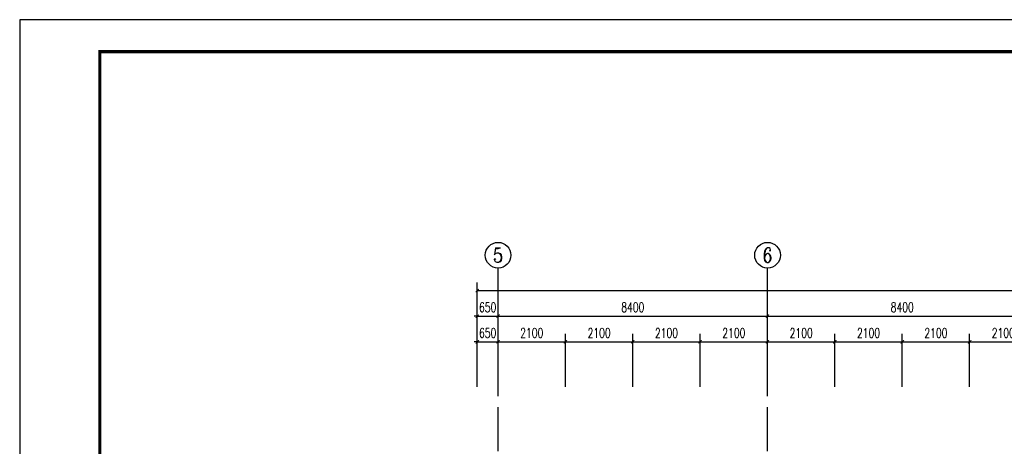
# Model space of a CAD drawing. Extents: x 797781 to 1255204, y 21234 to 1024248.
# Tile 680 of 1056: x 881593 to 912290, y 782606 to 795907. Entities that reach past the tile are written whole.
import ezdxf
from ezdxf.enums import TextEntityAlignment as Align

# ---------------------------------------------------------------- set-up
doc = ezdxf.new("R2010")
doc.units = 0
doc.header["$LTSCALE"] = 1000
doc.header["$MEASUREMENT"] = 0
doc.linetypes.add('230303生产综合楼-平面图_t8$0$DOTE', pattern=[2.42, 2, -0.2, 0.02, -0.2])
for name, color, linetype in [('230303生产综合楼-平面图_t8$0$AXIS', 3, 'Continuous'), ('230303生产综合楼-平面图_t8$0$AXIS_TEXT', 7, 'Continuous'), ('230303生产综合楼-平面图_t8$0$DOTE', 1, '230303生产综合楼-平面图_t8$0$DOTE'), ('230303生产综合楼-平面图_t8$0$PUB_TITLE', 4, 'Continuous'), ('AXIS_TEXT', 7, 'Continuous')]:
    doc.layers.add(name, color=color, linetype=linetype)
doc.styles.add('230303生产综合楼-平面图_t8$0$_TCH_AXIS', font='COMPLEX', dxfattribs={"bigfont": 'GBCBIG'})
doc.styles.add('230303生产综合楼-平面图_T8$0$_TCH_DIM_T3', font='SIMPLEX', dxfattribs={"width": 0.705882, "bigfont": 'GBCBIG'})
doc.styles.add('COMPLEX', font='COMPLEX')
doc.dimstyles.new('230303生产综合楼-平面图_T8$0$_TCH_ARCH&&100', dxfattribs={"dimtxt": 297.5, "dimasz": 100, "dimexe": 250, "dimexo": 300, "dimgap": 126.25, "dimtad": 1, "dimdec": 0, "dimzin": 0, "dimdsep": 46, "dimtxsty": '230303生产综合楼-平面图_T8$0$_TCH_DIM_T3', "dimblk": '230303生产综合楼-平面图_t8$0$_ArchTick', "dimcen": 0.09, "dimclrt": 7, "dimazin": 2, "dimtfac": 1, "dimtdec": 0, "dimtix": 1, "dimtmove": 2, "dimatfit": 3, "dimfxl": 1, "dimtolj": 1, "dimtzin": 0, "dimarcsym": 0})

# ---------------------------------------------------------------- blocks, each defined once
blk = doc.blocks.new('230303生产综合楼-平面图_t8$0$_ArchTick')
at = {"color": 0, "linetype": 'ByBlock', "const_width": 0.3}
blk.add_lwpolyline([(-0.5, -0.5), (0.5, 0.5)], dxfattribs=at)
blk = doc.blocks.new('*D5557')
at = {"layer": '230303生产综合楼-平面图_t8$0$AXIS', "color": 0, "lineweight": -2, "transparency": 16777216}
for p, q in [((895858, 785865), (895758, 785865)), ((895858, 784465), (895858, 786115)), ((895858, 785865), (896508, 785865)), ((896508, 784465), (896508, 786115)), ((896508, 785865), (896608, 785865))]:
    blk.add_line(p, q, dxfattribs=at)
at = {"layer": 'Defpoints', "color": 0, "transparency": 16777216}
for p in [(896508, 785865), (895858, 784165), (896508, 784165)]:
    blk.add_point(p, dxfattribs=at)
at = {"layer": '230303生产综合楼-平面图_t8$0$AXIS', "color": 0, "lineweight": -2, "transparency": 16777216, "xscale": 100, "yscale": 100, "zscale": 100}
blk.add_blockref('230303生产综合楼-平面图_t8$0$_ArchTick', (895858, 785865), dxfattribs=at)
at = {"layer": '230303生产综合楼-平面图_t8$0$AXIS', "color": 0, "lineweight": -2, "transparency": 16777216, "xscale": 100, "yscale": 100, "zscale": 100, "rotation": 180}
blk.add_blockref('230303生产综合楼-平面图_t8$0$_ArchTick', (896508, 785865), dxfattribs=at)
at = {"layer": '230303生产综合楼-平面图_t8$0$AXIS', "color": 7, "transparency": 16777216, "insert": (896183, 786140), "char_height": 297.5, "attachment_point": 5, "style": '230303生产综合楼-平面图_T8$0$_TCH_DIM_T3'}
blk.add_mtext('\\A1;650', dxfattribs=at)
blk = doc.blocks.new('*D5558')
at = {"layer": '230303生产综合楼-平面图_t8$0$AXIS', "color": 0, "lineweight": -2, "transparency": 16777216}
for p, q in [((896508, 784465), (896508, 786115)), ((896508, 785865), (898608, 785865)), ((898608, 784465), (898608, 786115))]:
    blk.add_line(p, q, dxfattribs=at)
at = {"layer": 'Defpoints', "color": 0, "transparency": 16777216}
for p in [(898608, 785865), (896508, 784165), (898608, 784165)]:
    blk.add_point(p, dxfattribs=at)
at = {"layer": '230303生产综合楼-平面图_t8$0$AXIS', "color": 0, "lineweight": -2, "transparency": 16777216, "xscale": 100, "yscale": 100, "zscale": 100, "rotation": 180}
blk.add_blockref('230303生产综合楼-平面图_t8$0$_ArchTick', (896508, 785865), dxfattribs=at)
at = {"layer": '230303生产综合楼-平面图_t8$0$AXIS', "color": 0, "lineweight": -2, "transparency": 16777216, "xscale": 100, "yscale": 100, "zscale": 100}
blk.add_blockref('230303生产综合楼-平面图_t8$0$_ArchTick', (898608, 785865), dxfattribs=at)
at = {"layer": '230303生产综合楼-平面图_t8$0$AXIS', "color": 7, "transparency": 16777216, "insert": (897558, 786140), "char_height": 297.5, "attachment_point": 5, "style": '230303生产综合楼-平面图_T8$0$_TCH_DIM_T3'}
blk.add_mtext('\\A1;2100', dxfattribs=at)
blk = doc.blocks.new('*D5559')
at = {"layer": '230303生产综合楼-平面图_t8$0$AXIS', "color": 0, "lineweight": -2, "transparency": 16777216}
for p, q in [((898608, 784465), (898608, 786115)), ((898608, 785865), (900708, 785865)), ((900708, 784465), (900708, 786115))]:
    blk.add_line(p, q, dxfattribs=at)
at = {"layer": 'Defpoints', "color": 0, "transparency": 16777216}
for p in [(900708, 785865), (898608, 784165), (900708, 784165)]:
    blk.add_point(p, dxfattribs=at)
at = {"layer": '230303生产综合楼-平面图_t8$0$AXIS', "color": 0, "lineweight": -2, "transparency": 16777216, "xscale": 100, "yscale": 100, "zscale": 100, "rotation": 180}
blk.add_blockref('230303生产综合楼-平面图_t8$0$_ArchTick', (898608, 785865), dxfattribs=at)
at = {"layer": '230303生产综合楼-平面图_t8$0$AXIS', "color": 0, "lineweight": -2, "transparency": 16777216, "xscale": 100, "yscale": 100, "zscale": 100}
blk.add_blockref('230303生产综合楼-平面图_t8$0$_ArchTick', (900708, 785865), dxfattribs=at)
at = {"layer": '230303生产综合楼-平面图_t8$0$AXIS', "color": 7, "transparency": 16777216, "insert": (899658, 786140), "char_height": 297.5, "attachment_point": 5, "style": '230303生产综合楼-平面图_T8$0$_TCH_DIM_T3'}
blk.add_mtext('\\A1;2100', dxfattribs=at)
blk = doc.blocks.new('*D5560')
at = {"layer": '230303生产综合楼-平面图_t8$0$AXIS', "color": 0, "lineweight": -2, "transparency": 16777216}
for p, q in [((900708, 784465), (900708, 786115)), ((900708, 785865), (902808, 785865)), ((902808, 784465), (902808, 786115))]:
    blk.add_line(p, q, dxfattribs=at)
at = {"layer": 'Defpoints', "color": 0, "transparency": 16777216}
for p in [(902808, 785865), (900708, 784165), (902808, 784165)]:
    blk.add_point(p, dxfattribs=at)
at = {"layer": '230303生产综合楼-平面图_t8$0$AXIS', "color": 0, "lineweight": -2, "transparency": 16777216, "xscale": 100, "yscale": 100, "zscale": 100, "rotation": 180}
blk.add_blockref('230303生产综合楼-平面图_t8$0$_ArchTick', (900708, 785865), dxfattribs=at)
at = {"layer": '230303生产综合楼-平面图_t8$0$AXIS', "color": 0, "lineweight": -2, "transparency": 16777216, "xscale": 100, "yscale": 100, "zscale": 100}
blk.add_blockref('230303生产综合楼-平面图_t8$0$_ArchTick', (902808, 785865), dxfattribs=at)
at = {"layer": '230303生产综合楼-平面图_t8$0$AXIS', "color": 7, "transparency": 16777216, "insert": (901758, 786140), "char_height": 297.5, "attachment_point": 5, "style": '230303生产综合楼-平面图_T8$0$_TCH_DIM_T3'}
blk.add_mtext('\\A1;2100', dxfattribs=at)
blk = doc.blocks.new('*D5561')
at = {"layer": '230303生产综合楼-平面图_t8$0$AXIS', "color": 0, "lineweight": -2, "transparency": 16777216}
for p, q in [((902808, 784465), (902808, 786115)), ((902808, 785865), (904908, 785865)), ((904908, 784465), (904908, 786115))]:
    blk.add_line(p, q, dxfattribs=at)
at = {"layer": 'Defpoints', "color": 0, "transparency": 16777216}
for p in [(904908, 785865), (902808, 784165), (904908, 784165)]:
    blk.add_point(p, dxfattribs=at)
at = {"layer": '230303生产综合楼-平面图_t8$0$AXIS', "color": 0, "lineweight": -2, "transparency": 16777216, "xscale": 100, "yscale": 100, "zscale": 100, "rotation": 180}
blk.add_blockref('230303生产综合楼-平面图_t8$0$_ArchTick', (902808, 785865), dxfattribs=at)
at = {"layer": '230303生产综合楼-平面图_t8$0$AXIS', "color": 0, "lineweight": -2, "transparency": 16777216, "xscale": 100, "yscale": 100, "zscale": 100}
blk.add_blockref('230303生产综合楼-平面图_t8$0$_ArchTick', (904908, 785865), dxfattribs=at)
at = {"layer": '230303生产综合楼-平面图_t8$0$AXIS', "color": 7, "transparency": 16777216, "insert": (903858, 786140), "char_height": 297.5, "attachment_point": 5, "style": '230303生产综合楼-平面图_T8$0$_TCH_DIM_T3'}
blk.add_mtext('\\A1;2100', dxfattribs=at)
blk = doc.blocks.new('*D5562')
at = {"layer": '230303生产综合楼-平面图_t8$0$AXIS', "color": 0, "lineweight": -2, "transparency": 16777216}
for p, q in [((904908, 784465), (904908, 786115)), ((904908, 785865), (907008, 785865)), ((907008, 784465), (907008, 786115))]:
    blk.add_line(p, q, dxfattribs=at)
at = {"layer": 'Defpoints', "color": 0, "transparency": 16777216}
for p in [(907008, 785865), (904908, 784165), (907008, 784165)]:
    blk.add_point(p, dxfattribs=at)
at = {"layer": '230303生产综合楼-平面图_t8$0$AXIS', "color": 0, "lineweight": -2, "transparency": 16777216, "xscale": 100, "yscale": 100, "zscale": 100, "rotation": 180}
blk.add_blockref('230303生产综合楼-平面图_t8$0$_ArchTick', (904908, 785865), dxfattribs=at)
at = {"layer": '230303生产综合楼-平面图_t8$0$AXIS', "color": 0, "lineweight": -2, "transparency": 16777216, "xscale": 100, "yscale": 100, "zscale": 100}
blk.add_blockref('230303生产综合楼-平面图_t8$0$_ArchTick', (907008, 785865), dxfattribs=at)
at = {"layer": '230303生产综合楼-平面图_t8$0$AXIS', "color": 7, "transparency": 16777216, "insert": (905958, 786140), "char_height": 297.5, "attachment_point": 5, "style": '230303生产综合楼-平面图_T8$0$_TCH_DIM_T3'}
blk.add_mtext('\\A1;2100', dxfattribs=at)
blk = doc.blocks.new('*D5563')
at = {"layer": '230303生产综合楼-平面图_t8$0$AXIS', "color": 0, "lineweight": -2, "transparency": 16777216}
for p, q in [((907008, 784465), (907008, 786115)), ((907008, 785865), (909108, 785865)), ((909108, 784465), (909108, 786115))]:
    blk.add_line(p, q, dxfattribs=at)
at = {"layer": 'Defpoints', "color": 0, "transparency": 16777216}
for p in [(909108, 785865), (907008, 784165), (909108, 784165)]:
    blk.add_point(p, dxfattribs=at)
at = {"layer": '230303生产综合楼-平面图_t8$0$AXIS', "color": 0, "lineweight": -2, "transparency": 16777216, "xscale": 100, "yscale": 100, "zscale": 100, "rotation": 180}
blk.add_blockref('230303生产综合楼-平面图_t8$0$_ArchTick', (907008, 785865), dxfattribs=at)
at = {"layer": '230303生产综合楼-平面图_t8$0$AXIS', "color": 0, "lineweight": -2, "transparency": 16777216, "xscale": 100, "yscale": 100, "zscale": 100}
blk.add_blockref('230303生产综合楼-平面图_t8$0$_ArchTick', (909108, 785865), dxfattribs=at)
at = {"layer": '230303生产综合楼-平面图_t8$0$AXIS', "color": 7, "transparency": 16777216, "insert": (908058, 786140), "char_height": 297.5, "attachment_point": 5, "style": '230303生产综合楼-平面图_T8$0$_TCH_DIM_T3'}
blk.add_mtext('\\A1;2100', dxfattribs=at)
blk = doc.blocks.new('*D5564')
at = {"layer": '230303生产综合楼-平面图_t8$0$AXIS', "color": 0, "lineweight": -2, "transparency": 16777216}
for p, q in [((909108, 784465), (909108, 786115)), ((909108, 785865), (911208, 785865)), ((911208, 784465), (911208, 786115))]:
    blk.add_line(p, q, dxfattribs=at)
at = {"layer": 'Defpoints', "color": 0, "transparency": 16777216}
for p in [(911208, 785865), (909108, 784165), (911208, 784165)]:
    blk.add_point(p, dxfattribs=at)
at = {"layer": '230303生产综合楼-平面图_t8$0$AXIS', "color": 0, "lineweight": -2, "transparency": 16777216, "xscale": 100, "yscale": 100, "zscale": 100, "rotation": 180}
blk.add_blockref('230303生产综合楼-平面图_t8$0$_ArchTick', (909108, 785865), dxfattribs=at)
at = {"layer": '230303生产综合楼-平面图_t8$0$AXIS', "color": 0, "lineweight": -2, "transparency": 16777216, "xscale": 100, "yscale": 100, "zscale": 100}
blk.add_blockref('230303生产综合楼-平面图_t8$0$_ArchTick', (911208, 785865), dxfattribs=at)
at = {"layer": '230303生产综合楼-平面图_t8$0$AXIS', "color": 7, "transparency": 16777216, "insert": (910158, 786140), "char_height": 297.5, "attachment_point": 5, "style": '230303生产综合楼-平面图_T8$0$_TCH_DIM_T3'}
blk.add_mtext('\\A1;2100', dxfattribs=at)
blk = doc.blocks.new('*D5565')
at = {"layer": '230303生产综合楼-平面图_t8$0$AXIS', "color": 0, "lineweight": -2, "transparency": 16777216}
for p, q in [((911208, 784465), (911208, 786115)), ((911208, 785865), (913308, 785865)), ((913308, 784465), (913308, 786115))]:
    blk.add_line(p, q, dxfattribs=at)
at = {"layer": 'Defpoints', "color": 0, "transparency": 16777216}
for p in [(913308, 785865), (911208, 784165), (913308, 784165)]:
    blk.add_point(p, dxfattribs=at)
at = {"layer": '230303生产综合楼-平面图_t8$0$AXIS', "color": 0, "lineweight": -2, "transparency": 16777216, "xscale": 100, "yscale": 100, "zscale": 100, "rotation": 180}
blk.add_blockref('230303生产综合楼-平面图_t8$0$_ArchTick', (911208, 785865), dxfattribs=at)
at = {"layer": '230303生产综合楼-平面图_t8$0$AXIS', "color": 0, "lineweight": -2, "transparency": 16777216, "xscale": 100, "yscale": 100, "zscale": 100}
blk.add_blockref('230303生产综合楼-平面图_t8$0$_ArchTick', (913308, 785865), dxfattribs=at)
at = {"layer": '230303生产综合楼-平面图_t8$0$AXIS', "color": 7, "transparency": 16777216, "insert": (912258, 786140), "char_height": 297.5, "attachment_point": 5, "style": '230303生产综合楼-平面图_T8$0$_TCH_DIM_T3'}
blk.add_mtext('\\A1;2100', dxfattribs=at)
blk = doc.blocks.new('*D6058')
at = {"layer": '230303生产综合楼-平面图_t8$0$AXIS', "color": 0, "lineweight": -2, "transparency": 16777216}
for p, q in [((895858, 784465), (895858, 786915)), ((896508, 784465), (896508, 786915)), ((895858, 786665), (895758, 786665)), ((895858, 786665), (896508, 786665)), ((896508, 786665), (896608, 786665))]:
    blk.add_line(p, q, dxfattribs=at)
at = {"layer": 'Defpoints', "color": 0, "transparency": 16777216}
for p in [(896508, 786665), (895858, 784165), (896508, 784165)]:
    blk.add_point(p, dxfattribs=at)
at = {"layer": '230303生产综合楼-平面图_t8$0$AXIS', "color": 0, "lineweight": -2, "transparency": 16777216, "xscale": 100, "yscale": 100, "zscale": 100}
blk.add_blockref('230303生产综合楼-平面图_t8$0$_ArchTick', (895858, 786665), dxfattribs=at)
at = {"layer": '230303生产综合楼-平面图_t8$0$AXIS', "color": 0, "lineweight": -2, "transparency": 16777216, "xscale": 100, "yscale": 100, "zscale": 100, "rotation": 180}
blk.add_blockref('230303生产综合楼-平面图_t8$0$_ArchTick', (896508, 786665), dxfattribs=at)
at = {"layer": '230303生产综合楼-平面图_t8$0$AXIS', "color": 7, "transparency": 16777216, "insert": (896183, 786940), "char_height": 297.5, "attachment_point": 5, "style": '230303生产综合楼-平面图_T8$0$_TCH_DIM_T3'}
blk.add_mtext('\\A1;650', dxfattribs=at)
blk = doc.blocks.new('*D6059')
at = {"layer": '230303生产综合楼-平面图_t8$0$AXIS', "color": 0, "lineweight": -2, "transparency": 16777216}
for p, q in [((896508, 784465), (896508, 786915)), ((904908, 784465), (904908, 786915)), ((896508, 786665), (904908, 786665))]:
    blk.add_line(p, q, dxfattribs=at)
at = {"layer": 'Defpoints', "color": 0, "transparency": 16777216}
for p in [(904908, 786665), (896508, 784165), (904908, 784165)]:
    blk.add_point(p, dxfattribs=at)
at = {"layer": '230303生产综合楼-平面图_t8$0$AXIS', "color": 0, "lineweight": -2, "transparency": 16777216, "xscale": 100, "yscale": 100, "zscale": 100, "rotation": 180}
blk.add_blockref('230303生产综合楼-平面图_t8$0$_ArchTick', (896508, 786665), dxfattribs=at)
at = {"layer": '230303生产综合楼-平面图_t8$0$AXIS', "color": 0, "lineweight": -2, "transparency": 16777216, "xscale": 100, "yscale": 100, "zscale": 100}
blk.add_blockref('230303生产综合楼-平面图_t8$0$_ArchTick', (904908, 786665), dxfattribs=at)
at = {"layer": '230303生产综合楼-平面图_t8$0$AXIS', "color": 7, "transparency": 16777216, "insert": (900708, 786940), "char_height": 297.5, "attachment_point": 5, "style": '230303生产综合楼-平面图_T8$0$_TCH_DIM_T3'}
blk.add_mtext('\\A1;8400', dxfattribs=at)
blk = doc.blocks.new('*D6060')
at = {"layer": '230303生产综合楼-平面图_t8$0$AXIS', "color": 0, "lineweight": -2, "transparency": 16777216}
for p, q in [((904908, 784465), (904908, 786915)), ((913308, 784465), (913308, 786915)), ((904908, 786665), (913308, 786665))]:
    blk.add_line(p, q, dxfattribs=at)
at = {"layer": 'Defpoints', "color": 0, "transparency": 16777216}
for p in [(913308, 786665), (904908, 784165), (913308, 784165)]:
    blk.add_point(p, dxfattribs=at)
at = {"layer": '230303生产综合楼-平面图_t8$0$AXIS', "color": 0, "lineweight": -2, "transparency": 16777216, "xscale": 100, "yscale": 100, "zscale": 100, "rotation": 180}
blk.add_blockref('230303生产综合楼-平面图_t8$0$_ArchTick', (904908, 786665), dxfattribs=at)
at = {"layer": '230303生产综合楼-平面图_t8$0$AXIS', "color": 0, "lineweight": -2, "transparency": 16777216, "xscale": 100, "yscale": 100, "zscale": 100}
blk.add_blockref('230303生产综合楼-平面图_t8$0$_ArchTick', (913308, 786665), dxfattribs=at)
at = {"layer": '230303生产综合楼-平面图_t8$0$AXIS', "color": 7, "transparency": 16777216, "insert": (909108, 786940), "char_height": 297.5, "attachment_point": 5, "style": '230303生产综合楼-平面图_T8$0$_TCH_DIM_T3'}
blk.add_mtext('\\A1;8400', dxfattribs=at)
blk = doc.blocks.new('*D6071')
at = {"layer": '230303生产综合楼-平面图_t8$0$AXIS', "color": 0, "lineweight": -2, "transparency": 16777216}
for p, q in [((895858, 784765), (895858, 787715)), ((989558, 784765), (989558, 787715)), ((895858, 787465), (989558, 787465))]:
    blk.add_line(p, q, dxfattribs=at)
at = {"layer": 'Defpoints', "color": 0, "transparency": 16777216}
for p in [(989558, 787465), (895858, 784465), (989558, 784465)]:
    blk.add_point(p, dxfattribs=at)
at = {"layer": '230303生产综合楼-平面图_t8$0$AXIS', "color": 0, "lineweight": -2, "transparency": 16777216, "xscale": 100, "yscale": 100, "zscale": 100, "rotation": 180}
blk.add_blockref('230303生产综合楼-平面图_t8$0$_ArchTick', (895858, 787465), dxfattribs=at)
at = {"layer": '230303生产综合楼-平面图_t8$0$AXIS', "color": 0, "lineweight": -2, "transparency": 16777216, "xscale": 100, "yscale": 100, "zscale": 100}
blk.add_blockref('230303生产综合楼-平面图_t8$0$_ArchTick', (989558, 787465), dxfattribs=at)
at = {"layer": '230303生产综合楼-平面图_t8$0$AXIS', "color": 7, "transparency": 16777216, "insert": (942708, 787740), "char_height": 297.5, "attachment_point": 5, "style": '230303生产综合楼-平面图_T8$0$_TCH_DIM_T3'}
blk.add_mtext('\\A1;93700', dxfattribs=at)
blk = doc.blocks.new('_AXISO')
blk.add_circle((0, 0), 0.5)
at = {"layer": 'AXIS_TEXT', "style": 'COMPLEX', "width": 1.041667}
blk.add_attdef('A', text='', height=0.56, dxfattribs=at).set_placement((-0.25, -0.28), (0.25, -0.28), align=Align.FIT)

msp = doc.modelspace()

# ---------------------------------------------------------------- linework, layer by layer
at = {"layer": '230303生产综合楼-平面图_t8$0$AXIS'}
for p, q in [((896508, 784165), (896508, 788164.9)), ((904908, 784165), (904908, 788164.9))]:
    msp.add_line(p, q, dxfattribs=at)
at = {"layer": '230303生产综合楼-平面图_t8$0$DOTE'}
for p, q in [((896508, 755831.3), (896508, 783831.3)), ((904908, 755831.3), (904908, 783831.3))]:
    msp.add_line(p, q, dxfattribs=at)
at = {"layer": '230303生产综合楼-平面图_t8$0$PUB_TITLE'}
msp.add_lwpolyline([(881593.5, 736507.3), (1007693.5, 736507.3), (1007693.5, 795907.3), (881593.5, 795907.3)], close=True, dxfattribs=at)
at = {"layer": '230303生产综合楼-平面图_t8$0$PUB_TITLE', "const_width": 100}
msp.add_lwpolyline([(884093.5, 737507.3), (1006693.5, 737507.3), (1006693.5, 794907.3), (884093.5, 794907.3)], close=True, dxfattribs=at)

# ---------------------------------------------------------------- block references
at = {"layer": '230303生产综合楼-平面图_t8$0$AXIS'}
ref = msp.add_blockref('_AXISO', (896508, 788564.9), dxfattribs=dict(at, xscale=800, yscale=800, zscale=800))
ref.add_attrib('A', '5', dxfattribs={"layer": '230303生产综合楼-平面图_t8$0$AXIS_TEXT', "ltscale": 2, "height": 465.9, "style": '230303生产综合楼-平面图_t8$0$_TCH_AXIS'}).set_placement((896352.7, 788332), (896663.3, 788332), align=Align.FIT)
ref = msp.add_blockref('_AXISO', (904908, 788564.9), dxfattribs=dict(at, xscale=800, yscale=800, zscale=800))
ref.add_attrib('A', '6', dxfattribs={"layer": '230303生产综合楼-平面图_t8$0$AXIS_TEXT', "ltscale": 2, "height": 465.9, "style": '230303生产综合楼-平面图_t8$0$_TCH_AXIS'}).set_placement((904752.7, 788332), (905063.3, 788332), align=Align.FIT)

# ---------------------------------------------------------------- dimensions: what is measured, and where the dimension line sits
for p1, p2, distance, picture, middle in [((895858, 784465), (989558, 784465), 3000, '*D6071', (942708, 787740)), ((895858, 784165), (896508, 784165), 2500, '*D6058', (896183, 786940)), ((896508, 784165), (904908, 784165), 2500, '*D6059', (900708, 786940)), ((904908, 784165), (913308, 784165), 2500, '*D6060', (909108, 786940)), ((895858, 784165), (896508, 784165), 1700, '*D5557', (896183, 786140)), ((896508, 784165), (898608, 784165), 1700, '*D5558', (897558, 786140)), ((898608, 784165), (900708, 784165), 1700, '*D5559', (899658, 786140)), ((900708, 784165), (902808, 784165), 1700, '*D5560', (901758, 786140)), ((902808, 784165), (904908, 784165), 1700, '*D5561', (903858, 786140)), ((904908, 784165), (907008, 784165), 1700, '*D5562', (905958, 786140)), ((907008, 784165), (909108, 784165), 1700, '*D5563', (908058, 786140)), ((909108, 784165), (911208, 784165), 1700, '*D5564', (910158, 786140)), ((911208, 784165), (913308, 784165), 1700, '*D5565', (912258, 786140))]:
    dim = msp.add_aligned_dim(p1=p1, p2=p2, distance=distance, dimstyle='230303生产综合楼-平面图_T8$0$_TCH_ARCH&&100', dxfattribs=at)
    dim.commit()
    dim.dimension.update_dxf_attribs({"geometry": picture, "text_midpoint": middle})

doc.saveas('drawing.dxf')
